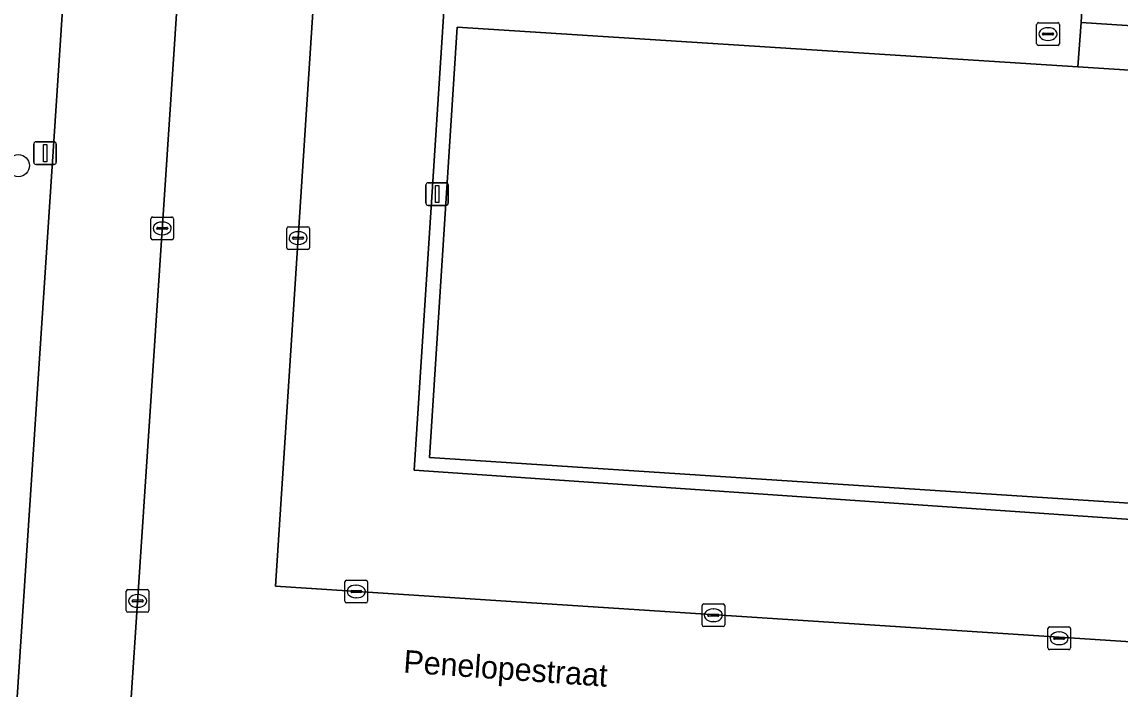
# Model space of a CAD drawing. Extents: x 161848 to 162726, y 385382 to 386521.
# Drawn here: x 161912.91 to 161961.27, y 385462.04 to 385491.43 of the extents above; entities that cross this region are included whole.
import ezdxf

# ---------------------------------------------------------------- set-up
doc = ezdxf.new("R2010")
doc.units = 0
for name, color, linetype in [('IMGEO_Boom', 7, 'Continuous'), ('IMGEO_Brandkraan', 7, 'Continuous'), ('IMGEO_Groenvoorziening', 7, 'Continuous'), ('IMGEO_Kolk', 7, 'Continuous'), ('IMGEO_Lichtmast', 7, 'Continuous'), ('IMGEO_Openbare_ruimte_label', 7, 'Continuous'), ('IMGEO_Pand', 7, 'Continuous'), ('IMGEO_Parkeervlak_open', 7, 'Continuous'), ('IMGEO_Rijbaan_lokaal_open', 7, 'Continuous'), ('IMGEO_Voetpad_open', 7, 'Continuous')]:
    doc.layers.add(name, color=color, linetype=linetype)

msp = doc.modelspace()

# ---------------------------------------------------------------- linework, layer by layer
at = {"layer": 'IMGEO_Boom'}
msp.add_circle((161912.754, 385485.099), 0.489, dxfattribs=at)
at = {"layer": 'IMGEO_Brandkraan'}
for p, q in [((161957.602, 385490.47), (161957.602, 385491.322)), ((161957.677, 385491.396), (161958.529, 385491.396)), ((161958.09, 385491.176), (161958.115, 385491.176)), ((161958.603, 385491.322), (161958.603, 385490.47)), ((161957.861, 385490.89), (161957.861, 385490.902)), ((161958.299, 385490.853), (161957.901, 385490.853)), ((161957.904, 385490.939), (161958.302, 385490.939)), ((161958.113, 385490.616), (161958.088, 385490.616)), ((161958.345, 385490.902), (161958.345, 385490.89)), ((161958.529, 385490.396), (161957.677, 385490.396))]:
    msp.add_line(p, q, dxfattribs=at)
for points in [[(161957.602, 385490.47), (161957.602, 385491.322)], [(161957.677, 385491.396), (161958.529, 385491.396)], [(161958.603, 385491.322), (161958.603, 385490.47)], [(161958.529, 385490.396), (161957.677, 385490.396)]]:
    msp.add_lwpolyline(points, dxfattribs=at)
for centre, radius, start, end in [((161957.679, 385491.32), 0.0765, 91.552, 178.448), ((161957.679, 385491.32), 0.0765, 91.552, 178.448), ((161958.527, 385491.32), 0.0765, 1.552, 88.448), ((161958.527, 385491.32), 0.0765, 1.552, 88.448), ((161957.679, 385490.472), 0.0765, 181.552, 268.448), ((161957.679, 385490.472), 0.0765, 181.552, 268.448), ((161957.901, 385490.899), 0.0403, 85.8775, 175.7526), ((161957.898, 385490.889), 0.0366, 178.938, 274.7102), ((161958.302, 385490.896), 0.043, 264.8664, 352.4533), ((161958.306, 385490.901), 0.0386, 1.7309, 96.639), ((161958.527, 385490.472), 0.0765, 271.552, 358.448), ((161958.527, 385490.472), 0.0765, 271.552, 358.448)]:
    msp.add_arc(centre, radius, start, end, dxfattribs=at)
for centre, major_axis, ratio, start_param, end_param in [((161958.089, 385490.896), (-0.387, 0.002), 0.722429, 4.712389, 7.853982), ((161958.114, 385490.896), (-0.39, 0.002), 0.717154, 1.570796, 4.712389)]:
    msp.add_ellipse(centre, major_axis=major_axis, ratio=ratio, start_param=start_param, end_param=end_param, dxfattribs=at)
at = {"layer": 'IMGEO_Groenvoorziening'}
msp.add_lwpolyline([(161909.084, 385402.439), (161908.994, 385402.417), (161909.034, 385401.64), (161919.121, 385409.529), (161919.509, 385420.403), (161918.799, 385420.451), (161918.939, 385422.345), (161920.48, 385443.216), (161920.699, 385446.942), (161916.773, 385447.176), (161916.98, 385450.354), (161911.984, 385450.773), (161915.225, 385500), (161915.33, 385501.593), (161912.567, 385501.667), (161901.066, 385499.418), (161908.941, 385404.608)], close=True, dxfattribs=at)
at = {"layer": 'IMGEO_Kolk'}
for p, q in [((161918.587, 385481.908), (161918.587, 385482.76)), ((161918.662, 385482.834), (161919.514, 385482.834)), ((161919.588, 385482.76), (161919.588, 385481.908)), ((161918.846, 385482.328), (161918.846, 385482.34)), ((161919.284, 385482.291), (161918.886, 385482.291)), ((161918.889, 385482.377), (161919.287, 385482.377)), ((161919.075, 385482.614), (161919.1, 385482.614)), ((161919.33, 385482.34), (161919.33, 385482.328)), ((161924.575, 385481.479), (161924.575, 385482.331)), ((161924.65, 385482.405), (161925.502, 385482.405)), ((161925.576, 385482.331), (161925.576, 385481.479)), ((161919.514, 385481.834), (161918.662, 385481.834)), ((161919.098, 385482.054), (161919.073, 385482.054)), ((161924.834, 385481.899), (161924.834, 385481.911)), ((161925.272, 385481.862), (161924.874, 385481.862)), ((161924.877, 385481.948), (161925.275, 385481.948)), ((161925.063, 385482.185), (161925.088, 385482.185)), ((161925.318, 385481.911), (161925.318, 385481.899)), ((161925.502, 385481.405), (161924.65, 385481.405)), ((161925.086, 385481.625), (161925.061, 385481.625)), ((161927.208, 385466.833), (161928.06, 385466.833)), ((161917.505, 385465.493), (161917.505, 385466.345)), ((161917.58, 385466.419), (161918.432, 385466.419)), ((161918.506, 385466.345), (161918.506, 385465.493)), ((161927.133, 385465.907), (161927.133, 385466.759)), ((161927.392, 385466.327), (161927.392, 385466.339)), ((161927.83, 385466.29), (161927.432, 385466.29)), ((161927.435, 385466.376), (161927.833, 385466.376)), ((161927.621, 385466.613), (161927.646, 385466.613)), ((161927.876, 385466.339), (161927.876, 385466.327)), ((161928.134, 385466.759), (161928.134, 385465.907)), ((161917.764, 385465.913), (161917.764, 385465.925)), ((161918.202, 385465.876), (161917.804, 385465.876)), ((161917.807, 385465.962), (161918.205, 385465.962)), ((161917.993, 385466.199), (161918.018, 385466.199)), ((161918.248, 385465.925), (161918.248, 385465.913)), ((161928.06, 385465.833), (161927.208, 385465.833)), ((161927.644, 385466.053), (161927.619, 385466.053)), ((161918.432, 385465.419), (161917.58, 385465.419)), ((161918.016, 385465.639), (161917.991, 385465.639)), ((161942.864, 385464.859), (161942.864, 385465.711)), ((161942.939, 385465.785), (161943.791, 385465.785)), ((161943.166, 385465.328), (161943.564, 385465.328)), ((161943.352, 385465.565), (161943.377, 385465.565)), ((161943.865, 385465.711), (161943.865, 385464.859)), ((161943.123, 385465.279), (161943.123, 385465.291)), ((161943.561, 385465.242), (161943.163, 385465.242)), ((161943.375, 385465.005), (161943.35, 385465.005)), ((161943.607, 385465.291), (161943.607, 385465.279)), ((161943.791, 385464.785), (161942.939, 385464.785)), ((161958.093, 385463.845), (161958.093, 385464.697)), ((161958.168, 385464.771), (161959.02, 385464.771)), ((161958.581, 385464.551), (161958.606, 385464.551)), ((161959.094, 385464.697), (161959.094, 385463.845)), ((161958.352, 385464.265), (161958.352, 385464.277)), ((161958.79, 385464.228), (161958.392, 385464.228)), ((161958.395, 385464.314), (161958.793, 385464.314)), ((161958.604, 385463.991), (161958.579, 385463.991)), ((161958.836, 385464.277), (161958.836, 385464.265)), ((161959.02, 385463.771), (161958.168, 385463.771))]:
    msp.add_line(p, q, dxfattribs=at)
for points in [[(161918.587, 385481.908), (161918.587, 385482.76)], [(161918.662, 385482.834), (161919.514, 385482.834)], [(161919.588, 385482.76), (161919.588, 385481.908)], [(161924.575, 385481.479), (161924.575, 385482.331)], [(161924.65, 385482.405), (161925.502, 385482.405)], [(161925.576, 385482.331), (161925.576, 385481.479)], [(161919.514, 385481.834), (161918.662, 385481.834)], [(161925.502, 385481.405), (161924.65, 385481.405)], [(161927.208, 385466.833), (161928.06, 385466.833)], [(161917.505, 385465.493), (161917.505, 385466.345)], [(161917.58, 385466.419), (161918.432, 385466.419)], [(161918.506, 385466.345), (161918.506, 385465.493)], [(161927.133, 385465.907), (161927.133, 385466.759)], [(161928.134, 385466.759), (161928.134, 385465.907)], [(161928.06, 385465.833), (161927.208, 385465.833)], [(161918.432, 385465.419), (161917.58, 385465.419)], [(161942.864, 385464.859), (161942.864, 385465.711)], [(161942.939, 385465.785), (161943.791, 385465.785)], [(161943.865, 385465.711), (161943.865, 385464.859)], [(161943.791, 385464.785), (161942.939, 385464.785)], [(161958.093, 385463.845), (161958.093, 385464.697)], [(161958.168, 385464.771), (161959.02, 385464.771)], [(161959.094, 385464.697), (161959.094, 385463.845)], [(161959.02, 385463.771), (161958.168, 385463.771)]]:
    msp.add_lwpolyline(points, dxfattribs=at)
for centre, radius, start, end in [((161918.664, 385482.758), 0.0765, 91.552, 178.448), ((161918.664, 385482.758), 0.0765, 91.552, 178.448), ((161919.512, 385482.758), 0.0765, 1.552, 88.448), ((161919.512, 385482.758), 0.0765, 1.552, 88.448), ((161918.886, 385482.337), 0.0403, 85.8775, 175.7526), ((161918.883, 385482.327), 0.0366, 178.938, 274.7102), ((161919.287, 385482.334), 0.043, 264.8664, 352.4533), ((161919.291, 385482.339), 0.0386, 1.7309, 96.639), ((161924.652, 385482.329), 0.0765, 91.552, 178.448), ((161924.652, 385482.329), 0.0765, 91.552, 178.448), ((161925.5, 385482.329), 0.0765, 1.552, 88.448), ((161925.5, 385482.329), 0.0765, 1.552, 88.448), ((161918.664, 385481.91), 0.0765, 181.552, 268.448), ((161918.664, 385481.91), 0.0765, 181.552, 268.448), ((161919.512, 385481.91), 0.0765, 271.552, 358.448), ((161919.512, 385481.91), 0.0765, 271.552, 358.448), ((161924.874, 385481.908), 0.0403, 85.8775, 175.7526), ((161924.871, 385481.898), 0.0366, 178.938, 274.7102), ((161925.275, 385481.905), 0.043, 264.8664, 352.4533), ((161925.279, 385481.91), 0.0386, 1.7309, 96.639), ((161924.652, 385481.481), 0.0765, 181.552, 268.448), ((161924.652, 385481.481), 0.0765, 181.552, 268.448), ((161925.5, 385481.481), 0.0765, 271.552, 358.448), ((161925.5, 385481.481), 0.0765, 271.552, 358.448), ((161927.21, 385466.757), 0.0765, 91.552, 178.448), ((161927.21, 385466.757), 0.0765, 91.552, 178.448), ((161928.058, 385466.757), 0.0765, 1.552, 88.448), ((161928.058, 385466.757), 0.0765, 1.552, 88.448), ((161917.582, 385466.343), 0.0765, 91.552, 178.448), ((161917.582, 385466.343), 0.0765, 91.552, 178.448), ((161918.43, 385466.343), 0.0765, 1.552, 88.448), ((161918.43, 385466.343), 0.0765, 1.552, 88.448), ((161927.432, 385466.336), 0.0403, 85.8775, 175.7526), ((161927.429, 385466.326), 0.0366, 178.938, 274.7102), ((161927.833, 385466.333), 0.043, 264.8664, 352.4533), ((161927.837, 385466.338), 0.0386, 1.7309, 96.639), ((161917.804, 385465.922), 0.0403, 85.8775, 175.7526), ((161917.801, 385465.912), 0.0366, 178.938, 274.7102), ((161918.205, 385465.919), 0.043, 264.8664, 352.4533), ((161918.209, 385465.924), 0.0386, 1.7309, 96.639), ((161927.21, 385465.909), 0.0765, 181.552, 268.448), ((161927.21, 385465.909), 0.0765, 181.552, 268.448), ((161928.058, 385465.909), 0.0765, 271.552, 358.448), ((161928.058, 385465.909), 0.0765, 271.552, 358.448), ((161917.582, 385465.495), 0.0765, 181.552, 268.448), ((161917.582, 385465.495), 0.0765, 181.552, 268.448), ((161918.43, 385465.495), 0.0765, 271.552, 358.448), ((161918.43, 385465.495), 0.0765, 271.552, 358.448), ((161942.941, 385465.709), 0.0765, 91.552, 178.448), ((161942.941, 385465.709), 0.0765, 91.552, 178.448), ((161943.163, 385465.288), 0.0403, 85.8775, 175.7526), ((161943.568, 385465.29), 0.0386, 1.7309, 96.639), ((161943.789, 385465.709), 0.0765, 1.552, 88.448), ((161943.789, 385465.709), 0.0765, 1.552, 88.448), ((161942.941, 385464.861), 0.0765, 181.552, 268.448), ((161942.941, 385464.861), 0.0765, 181.552, 268.448), ((161943.16, 385465.278), 0.0366, 178.938, 274.7102), ((161943.564, 385465.285), 0.043, 264.8664, 352.4533), ((161943.789, 385464.861), 0.0765, 271.552, 358.448), ((161943.789, 385464.861), 0.0765, 271.552, 358.448), ((161958.17, 385464.695), 0.0765, 91.552, 178.448), ((161958.17, 385464.695), 0.0765, 91.552, 178.448), ((161959.018, 385464.695), 0.0765, 1.552, 88.448), ((161959.018, 385464.695), 0.0765, 1.552, 88.448), ((161958.392, 385464.274), 0.0403, 85.8775, 175.7526), ((161958.389, 385464.264), 0.0366, 178.938, 274.7102), ((161958.793, 385464.271), 0.043, 264.8664, 352.4533), ((161958.797, 385464.276), 0.0386, 1.7309, 96.639), ((161958.17, 385463.847), 0.0765, 181.552, 268.448), ((161958.17, 385463.847), 0.0765, 181.552, 268.448), ((161959.018, 385463.847), 0.0765, 271.552, 358.448), ((161959.018, 385463.847), 0.0765, 271.552, 358.448)]:
    msp.add_arc(centre, radius, start, end, dxfattribs=at)
for centre, major_axis, ratio, start_param, end_param in [((161919.074, 385482.334), (-0.387, 0.002), 0.722429, 4.712389, 7.853982), ((161919.099, 385482.334), (-0.39, 0.002), 0.717154, 1.570796, 4.712389), ((161925.062, 385481.905), (-0.387, 0.002), 0.722429, 4.712389, 7.853982), ((161925.087, 385481.905), (-0.39, 0.002), 0.717154, 1.570796, 4.712389), ((161927.62, 385466.333), (-0.387, 0.002), 0.722429, 4.712389, 7.853982), ((161927.645, 385466.333), (-0.39, 0.002), 0.717154, 1.570796, 4.712389), ((161917.992, 385465.919), (-0.387, 0.002), 0.722429, 4.712389, 7.853982), ((161918.017, 385465.919), (-0.39, 0.002), 0.717154, 1.570796, 4.712389), ((161943.351, 385465.285), (-0.387, 0.002), 0.722429, 4.712389, 7.853982), ((161943.376, 385465.285), (-0.39, 0.002), 0.717154, 1.570796, 4.712389), ((161958.58, 385464.271), (-0.387, 0.002), 0.722429, 4.712389, 7.853982), ((161958.605, 385464.271), (-0.39, 0.002), 0.717154, 1.570796, 4.712389)]:
    msp.add_ellipse(centre, major_axis=major_axis, ratio=ratio, start_param=start_param, end_param=end_param, dxfattribs=at)
at = {"layer": 'IMGEO_Lichtmast'}
for p, q in [((161913.534, 385486.147), (161914.324, 385486.147)), ((161914.324, 385486.147), (161913.534, 385486.147)), ((161913.434, 385485.247), (161913.434, 385486.047)), ((161913.434, 385486.047), (161913.434, 385485.247)), ((161914.424, 385486.047), (161914.424, 385485.247)), ((161914.424, 385485.247), (161914.424, 385486.047)), ((161914.324, 385485.147), (161913.534, 385485.147)), ((161913.534, 385485.147), (161914.324, 385485.147)), ((161930.7, 385483.446), (161930.7, 385484.246)), ((161930.7, 385484.246), (161930.7, 385483.446)), ((161930.8, 385484.346), (161931.59, 385484.346)), ((161931.59, 385484.346), (161930.8, 385484.346)), ((161931.69, 385484.246), (161931.69, 385483.446)), ((161931.69, 385483.446), (161931.69, 385484.246)), ((161931.59, 385483.346), (161930.8, 385483.346)), ((161930.8, 385483.346), (161931.59, 385483.346))]:
    msp.add_line(p, q, dxfattribs=at)
for points in [[(161913.854, 385486.022), (161914.004, 385486.022), (161914.004, 385485.272), (161913.854, 385485.272), (161913.854, 385486.022)], [(161931.12, 385484.221), (161931.27, 385484.221), (161931.27, 385483.471), (161931.12, 385483.471), (161931.12, 385484.221)]]:
    msp.add_lwpolyline(points, dxfattribs=at)
for centre, start, end in [((161913.534, 385486.047), 90, 180), ((161913.534, 385486.047), 90, 180), ((161914.324, 385486.047), 0, 90), ((161914.324, 385486.047), 360, 90), ((161913.534, 385485.247), 180, 270), ((161913.534, 385485.247), 180, 270), ((161914.324, 385485.247), 270, 0), ((161914.324, 385485.247), 270, 0), ((161930.8, 385484.246), 90, 180), ((161930.8, 385484.246), 90, 180), ((161931.59, 385484.246), 0, 90), ((161931.59, 385484.246), 360, 90), ((161930.8, 385483.446), 180, 270), ((161930.8, 385483.446), 180, 270), ((161931.59, 385483.446), 270, 0), ((161931.59, 385483.446), 270, 0)]:
    msp.add_arc(centre, 0.1, start, end, dxfattribs=at)
at = {"layer": 'IMGEO_Pand'}
msp.add_lwpolyline([(161985.862, 385500), (161987.231, 385520.078), (161971.769, 385521.102), (161970.267, 385500), (161969.657, 385491.425), (161971.324, 385491.319), (161971.281, 385490.646), (161971.205, 385489.442), (161969.757, 385489.533), (161969.709, 385488.788), (161959.412, 385489.446), (161932.077, 385491.193), (161930.866, 385472.24), (161968.434, 385469.781), (161978.768, 385469.105), (161983.733, 385468.78)], close=True, dxfattribs=at)
at = {"layer": 'IMGEO_Parkeervlak_open'}
for points in [[(161996.406, 385521.282), (161993.387, 385521.503), (161991.476, 385521.643), (161961.383, 385523.654), (161960.165, 385502.421), (161960.031, 385500), (161959.557, 385491.4), (161971.281, 385490.646), (161971.324, 385491.319), (161969.657, 385491.425), (161970.267, 385500), (161971.769, 385521.102), (161987.231, 385520.078), (161985.862, 385500), (161983.733, 385468.78), (161985.826, 385468.657), (161986.931, 385487.464), (161994.084, 385486.988)], [(161916.98, 385450.354), (161920.255, 385500), (161920.322, 385501.259), (161915.33, 385501.593), (161915.225, 385500), (161911.984, 385450.773)], [(161989.304, 385467.593), (161985.781, 385467.89), (161978.722, 385468.391), (161968.387, 385469.051), (161930.191, 385471.68), (161931.448, 385491.214), (161932.013, 385500), (161932.035, 385500.475), (161926.302, 385500.859), (161926.246, 385500), (161924.082, 385466.568), (161973.719, 385463.339), (161989.02, 385462.302)]]:
    msp.add_lwpolyline(points, close=True, dxfattribs=at)
at = {"layer": 'IMGEO_Rijbaan_lokaal_open'}
msp.add_lwpolyline([(161989.02, 385462.302), (161973.719, 385463.339), (161924.082, 385466.568), (161926.246, 385500), (161926.302, 385500.859), (161921.48, 385501.182), (161920.322, 385501.259), (161920.255, 385500), (161916.98, 385450.354), (161916.773, 385447.176), (161920.699, 385446.942), (161927.586, 385446.469), (161982.306, 385442.712), (161982.6, 385442.692), (161987.941, 385442.31), (161988.372, 385450.247)], close=True, dxfattribs=at)
at = {"layer": 'IMGEO_Voetpad_open'}
for points in [[(161941.881, 385547.741), (161938.731, 385500.698), (161936.796, 385500.803), (161932.091, 385501.114), (161921.522, 385501.814), (161921.48, 385501.182), (161926.302, 385500.859), (161932.035, 385500.475), (161932.013, 385500), (161931.448, 385491.214), (161930.191, 385471.68), (161968.387, 385469.051)], [(161968.434, 385469.781), (161930.866, 385472.24), (161932.077, 385491.193), (161959.412, 385489.446), (161959.557, 385491.4), (161960.031, 385500), (161960.165, 385502.421), (161961.383, 385523.654)]]:
    msp.add_lwpolyline(points, dxfattribs=at)
msp.add_lwpolyline([(161959.412, 385489.446), (161969.709, 385488.788), (161969.757, 385489.533), (161971.205, 385489.442), (161971.281, 385490.646), (161959.557, 385491.4)], close=True, dxfattribs=at)

# ---------------------------------------------------------------- texts
at = {"layer": 'IMGEO_Openbare_ruimte_label'}
msp.add_text('Penelopestraat', height=1, rotation=355.9878, dxfattribs=at).set_placement((161929.69, 385462.765))

doc.saveas('drawing.dxf')
